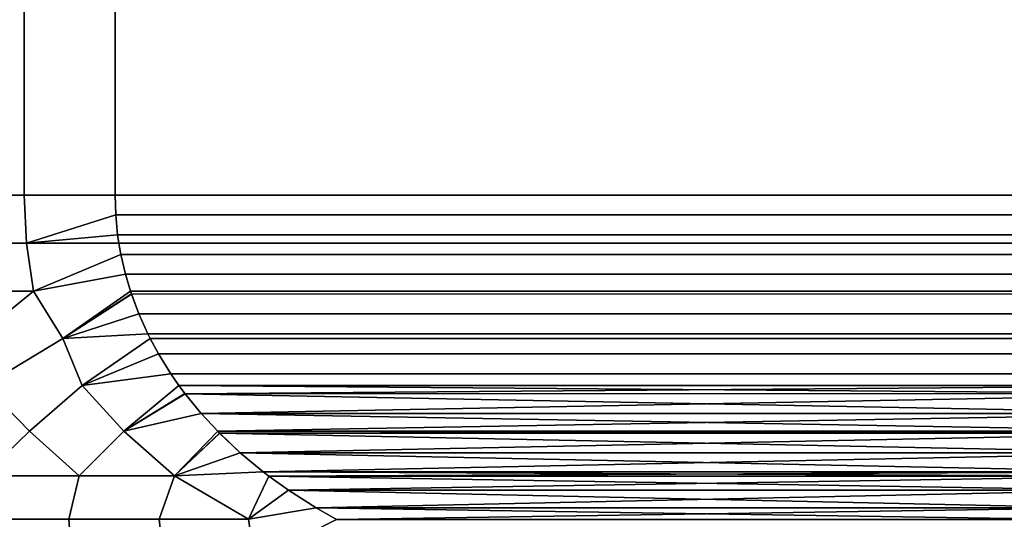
# Model space of a CAD drawing. Header units: metres. Extents: x -109 to 109, y -100 to 58.
# Tile 581 of 642: x 77.47 to 84.68, y 12.63 to 16.29. Entities that reach past the tile are written whole.
import ezdxf

# ---------------------------------------------------------------- set-up
doc = ezdxf.new("R2010")
doc.units = ezdxf.units.M
doc.layers.add('solid_21_062_100_XXX', color=7, linetype='CONTINUOUS')

msp = doc.modelspace()

# ---------------------------------------------------------------- linework, layer by layer
at = {"layer": 'solid_21_062_100_XXX'}
for points in [[(77.5037, 15, -12.961195), (76.834862, 15, -12.995687), (76.834862, 23, -12.995687), (77.5037, 23, -12.961195)], [(76.834862, 15, 12.995687), (77.5037, 15, 12.961195), (77.5037, 23, 12.961195), (76.834862, 23, 12.995687)], [(78.169876, 15, -12.892304), (77.5037, 15, -12.961195), (77.5037, 23, -12.961195), (78.169876, 23, -12.892304)], [(77.5037, 15, 12.961195), (78.169876, 15, 12.892304), (78.169876, 23, 12.892304), (77.5037, 23, 12.961195)], [(78.169876, 15, -12.892304), (78.169876, 23, -12.892304), (86.830124, 23, -7.892305), (86.830124, 15, -7.892305)], [(86.830124, 15, 7.892305), (86.830124, 23, 7.892305), (78.169876, 23, 12.892304), (78.169876, 15, 12.892304)], [(77.521111, 14.650459, -12.947565), (76.840683, 14.650459, -12.983298), (76.834862, 15, -12.995687), (77.5037, 15, -12.961195)], [(77.521111, 14.65046, 12.947565), (77.5037, 15, 12.961195), (76.834862, 15, 12.995687), (76.840683, 14.65046, 12.983298)], [(78.174545, 14.85593, -12.889606), (77.521111, 14.650459, -12.947565), (77.5037, 15, -12.961195), (78.169876, 15, -12.892304)], [(78.174545, 14.855973, 12.889607), (78.169876, 15, 12.892304), (77.5037, 15, 12.961195), (77.521111, 14.65046, 12.947565)], [(78.174545, 14.85593, -12.889606), (78.169876, 15, -12.892304), (86.830124, 15, -7.892305), (86.825455, 14.855968, -7.895002)], [(86.825455, 14.855931, 7.895004), (86.830124, 15, 7.892305), (78.169876, 15, 12.892304), (78.174545, 14.855973, 12.889607)], [(77.521111, 14.65046, 12.947565), (78.188644, 14.711614, 12.881466), (78.174545, 14.855973, 12.889607)], [(78.174545, 14.85593, -12.889606), (78.188652, 14.711573, -12.881462), (77.521111, 14.650459, -12.947565)], [(86.811348, 14.711575, 7.903147), (86.825455, 14.855931, 7.895004), (78.174545, 14.855973, 12.889607), (78.188644, 14.711614, 12.881466)], [(78.188652, 14.711573, -12.881462), (78.174545, 14.85593, -12.889606), (86.825455, 14.855968, -7.895002), (86.811356, 14.711606, -7.903144)], [(77.521111, 14.65046, 12.947565), (78.197487, 14.650499, 12.876362), (78.188644, 14.711614, 12.881466)], [(78.188652, 14.711573, -12.881462), (78.197487, 14.650496, -12.876362), (77.521111, 14.650459, -12.947565)], [(86.802513, 14.650496, 7.908247), (86.811348, 14.711575, 7.903147), (78.188644, 14.711614, 12.881466), (78.197487, 14.650499, 12.876362)], [(78.197487, 14.650496, -12.876362), (78.188652, 14.711573, -12.881462), (86.811356, 14.711606, -7.903144), (86.802513, 14.650499, -7.908247)], [(77.572029, 14.298781, 12.906138), (77.521111, 14.65046, 12.947565), (76.840683, 14.65046, 12.983298), (76.857704, 14.298781, 12.945644)], [(77.572021, 14.298781, -12.906138), (76.857704, 14.298781, -12.945644), (76.840683, 14.650459, -12.983298), (77.521111, 14.650459, -12.947565)], [(78.212296, 14.567228, 12.867813), (78.197487, 14.650499, 12.876362), (77.521111, 14.65046, 12.947565), (77.572029, 14.298781, 12.906138)], [(78.212296, 14.567218, -12.867812), (77.572021, 14.298781, -12.906138), (77.521111, 14.650459, -12.947565), (78.197487, 14.650496, -12.876362)], [(78.212296, 14.567218, -12.867812), (78.197487, 14.650496, -12.876362), (86.802513, 14.650499, -7.908247), (86.787704, 14.567218, -7.916798)], [(86.787704, 14.567223, 7.916797), (86.802513, 14.650496, 7.908247), (78.197487, 14.650499, 12.876362), (78.212296, 14.567228, 12.867813)], [(78.245766, 14.422532, -12.848487), (77.572021, 14.298781, -12.906138), (78.212296, 14.567218, -12.867812)], [(77.572029, 14.298781, 12.906138), (78.245781, 14.422482, 12.848479), (78.212296, 14.567228, 12.867813)], [(86.754234, 14.422538, 7.936122), (86.787704, 14.567223, 7.916797), (78.212296, 14.567228, 12.867813), (78.245781, 14.422482, 12.848479)], [(78.245766, 14.422532, -12.848487), (78.212296, 14.567218, -12.867812), (86.787704, 14.567218, -7.916798), (86.754219, 14.422475, -7.936132)], [(77.788261, 13.95061, -12.824093), (77.572021, 14.298781, -12.906138), (78.245766, 14.422532, -12.848487), (78.282364, 14.298848, -12.827358)], [(77.788254, 13.95061, 12.824094), (78.282364, 14.29885, 12.827358), (78.245781, 14.422482, 12.848479), (77.572029, 14.298781, 12.906138)], [(78.282364, 14.298848, -12.827358), (78.245766, 14.422532, -12.848487), (86.754219, 14.422475, -7.936132), (86.717636, 14.29885, -7.957251)], [(86.717636, 14.298848, 7.957252), (86.754234, 14.422538, 7.936122), (78.245781, 14.422482, 12.848479), (78.282364, 14.29885, 12.827358)], [(77.144943, 13.95061, -12.872492), (76.857704, 14.298781, -12.945644), (77.572021, 14.298781, -12.906138)], [(77.144936, 13.95061, 12.872492), (77.572029, 14.298781, 12.906138), (76.857704, 14.298781, 12.945644)], [(77.215927, 13.607689, 12.782202), (77.788254, 13.95061, 12.824094), (77.572029, 14.298781, 12.906138), (77.144936, 13.95061, 12.872492)], [(77.215919, 13.607689, -12.782203), (77.144943, 13.95061, -12.872492), (77.572021, 14.298781, -12.906138), (77.788261, 13.95061, -12.824093)], [(77.788254, 13.95061, 12.824094), (78.289566, 14.277115, 12.8232), (78.282364, 14.29885, 12.827358)], [(77.788254, 13.95061, 12.824094), (78.344002, 14.131504, 12.791771), (78.289566, 14.277115, 12.8232)], [(77.788261, 13.95061, -12.824093), (78.282364, 14.298848, -12.827358), (78.28952, 14.277252, -12.823228)], [(78.343903, 14.131753, -12.791831), (77.788261, 13.95061, -12.824093), (78.28952, 14.277252, -12.823228)], [(78.28952, 14.277252, -12.823228), (78.282364, 14.298848, -12.827358), (86.717636, 14.29885, -7.957251), (86.710434, 14.277109, -7.96141)], [(86.71048, 14.277259, 7.961381), (86.717636, 14.298848, 7.957252), (78.282364, 14.29885, 12.827358), (78.289566, 14.277115, 12.8232)], [(78.28952, 14.277252, -12.823228), (86.710434, 14.277109, -7.96141), (86.655998, 14.131499, -7.99284), (78.343903, 14.131753, -12.791831)], [(86.71048, 14.277259, 7.961381), (78.289566, 14.277115, 12.8232), (78.344002, 14.131504, 12.791771), (86.656105, 14.131762, 7.992776)], [(77.788254, 13.95061, 12.824094), (78.409615, 13.985768, 12.75389), (78.344002, 14.131504, 12.791771)], [(78.343903, 14.131753, -12.791831), (78.409492, 13.986027, -12.753963), (77.788261, 13.95061, -12.824093)], [(78.343903, 14.131753, -12.791831), (86.655998, 14.131499, -7.99284), (86.590385, 13.985764, -8.030721), (78.409492, 13.986027, -12.753963)], [(86.656105, 14.131762, 7.992776), (78.344002, 14.131504, 12.791771), (78.409615, 13.985768, 12.75389), (86.590515, 13.986035, 8.030644)], [(77.929611, 13.607689, 12.722164), (78.427101, 13.950755, 12.743793), (78.409615, 13.985768, 12.75389), (77.788254, 13.95061, 12.824094)], [(77.929604, 13.607689, -12.722165), (77.788261, 13.95061, -12.824093), (78.409492, 13.986027, -12.753963), (78.427109, 13.950747, -12.743791)], [(78.427109, 13.950747, -12.743791), (78.409492, 13.986027, -12.753963), (86.590385, 13.985764, -8.030721), (86.572899, 13.950755, -8.040816)], [(86.572891, 13.950747, 8.040819), (86.590515, 13.986035, 8.030644), (78.409615, 13.985768, 12.75389), (78.427101, 13.950755, 12.743793)], [(77.543022, 13.271732, -12.64888), (77.215919, 13.607689, -12.782203), (77.788261, 13.95061, -12.824093), (77.929604, 13.607689, -12.722165)], [(77.543045, 13.271732, 12.648878), (77.929611, 13.607689, 12.722164), (77.788254, 13.95061, 12.824094), (77.215927, 13.607689, 12.782202)], [(77.929604, 13.607689, -12.722165), (78.427109, 13.950747, -12.743791), (78.487114, 13.839887, -12.709146)], [(77.929611, 13.607689, 12.722164), (78.487251, 13.839641, 12.709065), (78.427101, 13.950755, 12.743793)], [(86.512894, 13.839895, 8.07546), (86.572891, 13.950747, 8.040819), (78.427101, 13.950755, 12.743793), (78.487251, 13.839641, 12.709065)], [(78.487114, 13.839887, -12.709146), (78.427109, 13.950747, -12.743791), (86.572899, 13.950755, -8.040816), (86.512749, 13.839638, -8.075545)], [(78.577499, 13.693633, -12.65696), (77.929604, 13.607689, -12.722165), (78.487114, 13.839887, -12.709146)], [(77.929611, 13.607689, 12.722164), (78.577721, 13.693305, 12.656833), (78.487251, 13.839641, 12.709065)], [(78.487114, 13.839887, -12.709146), (86.512749, 13.839638, -8.075545), (86.422279, 13.693304, -8.127777), (78.577499, 13.693633, -12.65696)], [(86.512894, 13.839895, 8.07546), (78.487251, 13.839641, 12.709065), (78.577721, 13.693305, 12.656833), (86.422501, 13.693643, 8.127646)], [(78.234894, 13.271732, -12.572678), (77.929604, 13.607689, -12.722165), (78.577499, 13.693633, -12.65696), (78.636879, 13.607839, -12.622679)], [(78.234917, 13.271732, 12.572674), (78.636902, 13.60781, 12.622667), (78.577721, 13.693305, 12.656833), (77.929611, 13.607689, 12.722164)], [(78.636879, 13.607839, -12.622679), (78.577499, 13.693633, -12.65696), (86.422279, 13.693304, -8.127777), (86.363098, 13.607811, -8.161942)], [(86.363121, 13.60784, 8.161931), (86.422501, 13.693643, 8.127646), (78.577721, 13.693305, 12.656833), (78.636902, 13.60781, 12.622667)], [(77.204712, 12.944422, -12.538127), (76.848015, 13.271732, -12.687038), (77.215919, 13.607689, -12.782203), (77.543022, 13.271732, -12.64888)], [(77.204689, 12.944422, 12.538128), (77.543045, 13.271732, 12.648878), (77.215927, 13.607689, 12.782202), (76.848038, 13.271732, 12.687038)], [(77.907196, 12.944422, -12.478824), (77.543022, 13.271732, -12.64888), (77.929604, 13.607689, -12.722165), (78.234894, 13.271732, -12.572678)], [(77.907173, 12.944422, 12.478827), (78.234917, 13.271732, 12.572674), (77.929611, 13.607689, 12.722164), (77.543045, 13.271732, 12.648878)], [(78.234894, 13.271732, -12.572678), (78.636879, 13.607839, -12.622679), (78.681572, 13.547546, -12.596876)], [(78.800423, 13.401856, -12.528257), (78.234894, 13.271732, -12.572678), (78.681572, 13.547546, -12.596876)], [(78.234917, 13.271732, 12.572674), (78.681862, 13.547163, 12.596708), (78.636902, 13.60781, 12.622667)], [(78.234917, 13.271732, 12.572674), (78.800766, 13.401465, 12.52806), (78.681862, 13.547163, 12.596708)], [(78.636879, 13.607839, -12.622679), (86.363098, 13.607811, -8.161942), (86.318138, 13.547164, -8.187901)], [(78.681572, 13.547546, -12.596876), (78.636879, 13.607839, -12.622679), (86.318138, 13.547164, -8.187901)], [(86.363121, 13.60784, 8.161931), (78.636902, 13.60781, 12.622667), (78.681862, 13.547163, 12.596708)], [(78.800423, 13.401856, -12.528257), (78.681572, 13.547546, -12.596876), (86.318138, 13.547164, -8.187901)], [(86.318436, 13.547557, 8.187729), (86.363121, 13.60784, 8.161931), (78.681862, 13.547163, 12.596708)], [(86.199585, 13.401867, 8.256347), (86.318436, 13.547557, 8.187729), (78.681862, 13.547163, 12.596708)], [(86.199585, 13.401867, 8.256347), (78.681862, 13.547163, 12.596708), (78.800766, 13.401465, 12.52806)], [(78.800423, 13.401856, -12.528257), (86.318138, 13.547164, -8.187901), (86.199234, 13.401466, -8.256549)], [(78.605247, 12.944422, -12.380193), (78.234894, 13.271732, -12.572678), (78.800423, 13.401856, -12.528257), (78.920715, 13.271728, -12.458807)], [(78.800423, 13.401856, -12.528257), (86.199234, 13.401466, -8.256549), (86.079285, 13.271726, -8.325804)], [(78.800423, 13.401856, -12.528257), (86.079285, 13.271726, -8.325804), (78.920715, 13.271728, -12.458807)], [(86.199585, 13.401867, 8.256347), (78.800766, 13.401465, 12.52806), (78.920715, 13.271726, 12.458806)], [(86.199585, 13.401867, 8.256347), (78.920715, 13.271726, 12.458806), (86.079285, 13.271728, 8.325803)], [(78.605225, 12.944422, 12.380197), (78.920715, 13.271726, 12.458806), (78.800766, 13.401465, 12.52806), (78.234917, 13.271732, 12.572674)], [(77.204689, 12.944422, 12.538128), (77.907173, 12.944422, 12.478827), (77.543045, 13.271732, 12.648878)], [(77.907196, 12.944422, -12.478824), (77.204712, 12.944422, -12.538127), (77.543022, 13.271732, -12.64888)], [(77.907173, 12.944422, 12.478827), (78.605225, 12.944422, 12.380197), (78.234917, 13.271732, 12.572674)], [(78.605247, 12.944422, -12.380193), (77.907196, 12.944422, -12.478824), (78.234894, 13.271732, -12.572678)], [(78.605225, 12.944422, 12.380197), (78.935387, 13.256841, 12.450334), (78.920715, 13.271726, 12.458806)], [(78.605247, 12.944422, -12.380193), (78.920715, 13.271728, -12.458807), (78.934914, 13.257317, -12.450606)], [(78.920715, 13.271728, -12.458807), (86.079285, 13.271726, -8.325804), (86.064613, 13.256843, -8.334274)], [(78.934914, 13.257317, -12.450606), (78.920715, 13.271728, -12.458807), (86.064613, 13.256843, -8.334274)], [(86.079285, 13.271728, 8.325803), (78.920715, 13.271726, 12.458806), (78.935387, 13.256841, 12.450334)], [(86.065094, 13.257329, 8.333996), (86.079285, 13.271728, 8.325803), (78.935387, 13.256841, 12.450334)], [(78.605225, 12.944422, 12.380197), (79.086411, 13.114346, 12.36314), (78.935387, 13.256841, 12.450334)], [(79.085831, 13.114865, -12.363479), (78.605247, 12.944422, -12.380193), (78.934914, 13.257317, -12.450606)], [(79.085831, 13.114865, -12.363479), (78.934914, 13.257317, -12.450606), (86.064613, 13.256843, -8.334274)], [(85.914185, 13.114878, 8.421124), (86.065094, 13.257329, 8.333996), (78.935387, 13.256841, 12.450334)], [(85.914185, 13.114878, 8.421124), (78.935387, 13.256841, 12.450334), (79.086411, 13.114346, 12.36314)], [(79.085831, 13.114865, -12.363479), (86.064613, 13.256843, -8.334274), (85.913589, 13.114349, -8.421467)], [(78.605225, 12.944422, 12.380197), (79.254601, 12.974918, 12.266035), (79.086411, 13.114346, 12.36314)], [(79.085831, 13.114865, -12.363479), (79.253906, 12.975457, -12.266437), (78.605247, 12.944422, -12.380193)], [(79.085831, 13.114865, -12.363479), (85.913589, 13.114349, -8.421467), (79.253906, 12.975457, -12.266437)], [(85.914185, 13.114878, 8.421124), (79.086411, 13.114346, 12.36314), (85.746109, 12.97547, 8.518164)], [(85.746109, 12.97547, 8.518164), (79.086411, 13.114346, 12.36314), (79.254601, 12.974918, 12.266035)], [(79.253906, 12.975457, -12.266437), (85.913589, 13.114349, -8.421467), (85.745399, 12.974923, -8.518571)], [(79.146561, 12.627393, 12.115526), (79.294815, 12.944118, 12.242818), (79.254601, 12.974918, 12.266035), (78.605225, 12.944422, 12.380197)], [(79.146538, 12.627393, -12.115531), (78.605247, 12.944422, -12.380193), (79.253906, 12.975457, -12.266437), (79.294807, 12.944122, -12.242824)], [(79.253906, 12.975457, -12.266437), (85.745399, 12.974923, -8.518571), (85.705185, 12.944118, -8.541792)], [(79.253906, 12.975457, -12.266437), (85.705185, 12.944118, -8.541792), (79.294807, 12.944122, -12.242824)], [(85.746109, 12.97547, 8.518164), (79.254601, 12.974918, 12.266035), (79.294815, 12.944118, 12.242818)], [(85.746109, 12.97547, 8.518164), (79.294815, 12.944118, 12.242818), (85.705193, 12.944122, 8.541786)], [(77.166435, 12.627393, -12.3833), (77.204712, 12.944422, -12.538127), (77.907196, 12.944422, -12.478824), (77.830956, 12.627393, -12.329592)], [(77.166458, 12.627393, 12.383299), (77.830971, 12.627393, 12.329589), (77.907173, 12.944422, 12.478827), (77.204689, 12.944422, 12.538128)], [(77.830956, 12.627393, -12.329592), (77.907196, 12.944422, -12.478824), (78.605247, 12.944422, -12.380193), (78.491623, 12.627393, -12.240249)], [(77.830971, 12.627393, 12.329589), (78.491646, 12.627393, 12.240245), (78.605225, 12.944422, 12.380197), (77.907173, 12.944422, 12.478827)], [(79.146538, 12.627393, -12.115531), (78.491623, 12.627393, -12.240249), (78.605247, 12.944422, -12.380193)], [(78.491646, 12.627393, 12.240245), (79.146561, 12.627393, 12.115526), (78.605225, 12.944422, 12.380197)], [(79.146538, 12.627393, -12.115531), (79.294807, 12.944122, -12.242824), (79.439163, 12.840632, -12.159478)], [(79.146561, 12.627393, 12.115526), (79.440094, 12.84, 12.158943), (79.294815, 12.944118, 12.242818)], [(79.294807, 12.944122, -12.242824), (85.705185, 12.944118, -8.541792), (85.559921, 12.840008, -8.62566)], [(79.439163, 12.840632, -12.159478), (79.294807, 12.944122, -12.242824), (85.559921, 12.840008, -8.62566)], [(85.705193, 12.944122, 8.541786), (79.294815, 12.944118, 12.242818), (79.440094, 12.84, 12.158943)], [(85.560852, 12.840646, 8.62512), (85.705193, 12.944122, 8.541786), (79.440094, 12.84, 12.158943)], [(79.641739, 12.711637, -12.042522), (79.146538, 12.627393, -12.115531), (79.439163, 12.840632, -12.159478)], [(79.146561, 12.627393, 12.115526), (79.642647, 12.711096, 12.041997), (79.440094, 12.84, 12.158943)], [(79.641739, 12.711637, -12.042522), (79.439163, 12.840632, -12.159478), (85.559921, 12.840008, -8.62566)], [(85.358276, 12.711648, 8.742077), (85.560852, 12.840646, 8.62512), (79.440094, 12.84, 12.158943)], [(85.358276, 12.711648, 8.742077), (79.440094, 12.84, 12.158943), (79.642647, 12.711096, 12.041997)], [(79.641739, 12.711637, -12.042522), (85.559921, 12.840008, -8.62566), (85.357361, 12.711103, -8.742605)], [(79.191444, 12.322234, -11.922492), (79.146538, 12.627393, -12.115531), (79.641739, 12.711637, -12.042522), (79.791473, 12.626722, -11.956075)], [(79.191452, 12.322234, 11.92249), (79.791473, 12.626722, 11.956075), (79.642647, 12.711096, 12.041997), (79.146561, 12.627393, 12.115526)], [(79.641739, 12.711637, -12.042522), (85.357361, 12.711103, -8.742605), (85.208527, 12.626722, -8.828535)], [(79.641739, 12.711637, -12.042522), (85.208527, 12.626722, -8.828535), (79.791473, 12.626722, -11.956075)], [(85.358276, 12.711648, 8.742077), (79.642647, 12.711096, 12.041997), (79.791473, 12.626722, 11.956075)], [(85.358276, 12.711648, 8.742077), (79.791473, 12.626722, 11.956075), (85.208527, 12.626722, 8.828535)], [(77.854057, 12.322234, -12.147272), (77.17807, 12.322234, -12.203684), (77.166435, 12.627393, -12.3833), (77.830956, 12.627393, -12.329592)], [(77.854065, 12.322234, 12.147271), (77.830971, 12.627393, 12.329589), (77.166458, 12.627393, 12.383299), (77.178078, 12.322234, 12.203684)], [(78.525871, 12.322234, -12.053445), (77.854057, 12.322234, -12.147272), (77.830956, 12.627393, -12.329592), (78.491623, 12.627393, -12.240249)], [(78.525879, 12.322234, 12.053444), (78.491646, 12.627393, 12.240245), (77.830971, 12.627393, 12.329589), (77.854065, 12.322234, 12.147271)], [(79.191444, 12.322234, -11.922492), (78.525871, 12.322234, -12.053445), (78.491623, 12.627393, -12.240249), (79.146538, 12.627393, -12.115531)], [(79.191452, 12.322234, 11.92249), (79.146561, 12.627393, 12.115526), (78.491646, 12.627393, 12.240245), (78.525879, 12.322234, 12.053444)]]:
    msp.add_3dface(points, dxfattribs=at)

doc.saveas('drawing.dxf')
